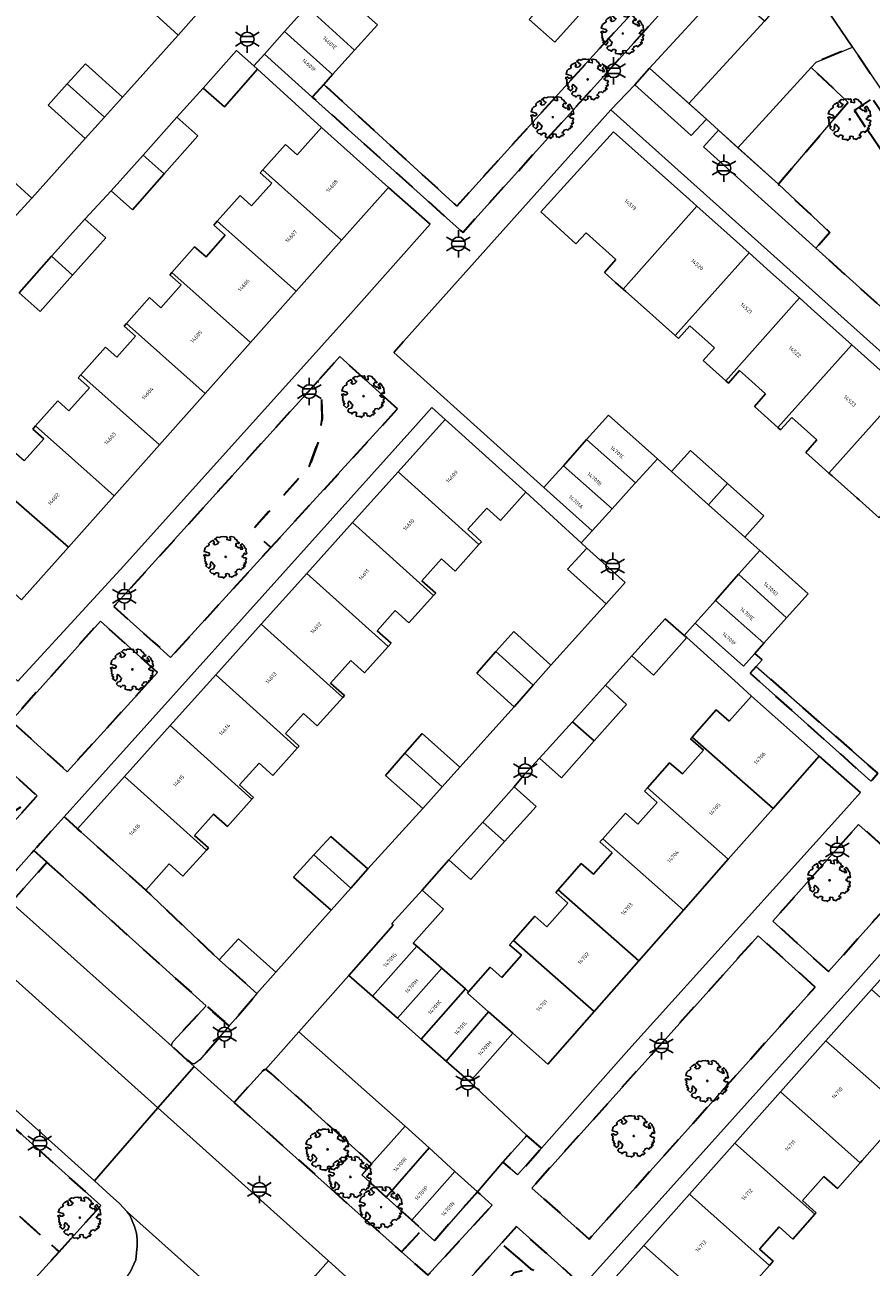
# Model space of a CAD drawing. Extents: x 105780 to 185197, y 477999 to 525027.
# Tile 257 of 562: x 107614 to 107692, y 478644 to 478759. Entities that reach past the tile are written whole.
import ezdxf
from ezdxf.enums import TextEntityAlignment as Align

# ---------------------------------------------------------------- set-up
doc = ezdxf.new("R2010")
doc.units = 0
doc.linetypes.add('XX-HIDDEN', pattern=[4, 2, -2])
for name, color, linetype, lineweight in [('B-GV-GR-BOOM-S', 252, 'Continuous', 25), ('B-GV-GR-HAAG_01-G', 252, 'GR-HAAG1', 13), ('B-GV-GR-MATERIAALGRENS-G', 252, 'XX-HIDDEN', 35), ('B-RO-IE-MEUBILAIR_WEGMEUBILAIR-S', 252, 'Continuous', 25), ('B-XX-KG-KADASTRAAL_BEBOUWING-G', 252, 'Continuous', 20), ('B1-WE-OG-BEBOUWING-T18', 7, 'Continuous', 18), ('B1-WE-OG-TERREIN_ERF-GV', 252, 'Continuous', 18), ('B1-WE-VH-VERHARDING_ASFALT-GV', 252, 'Continuous', 18), ('B1-WE-VH-VERHARDING_BETONSTRAATSTEEN-GV', 252, 'Continuous', 18), ('B1-WE-VH-VERHARDING_TEGEL-GV', 252, 'Continuous', 18)]:
    doc.layers.add(name, color=color, linetype=linetype, lineweight=lineweight)
doc.styles.add('NLCS-ISO', font='NLCS-ISO.ttf')
doc.styles.add('NLCS-ISO-M200-T18', font='NLCS-ISO.ttf', dxfattribs={"height": 0.36})
doc.linetypes.add('GR-HAAG1', pattern='A,6,[176,NLCS.shx,S=0.125,R=0,X=0,Y=0],-2', length=8)

# ---------------------------------------------------------------- blocks, each defined once
blk = doc.blocks.new('B-SIE-WEG_LICHTMAST-SO')
at = {"ltscale": 0.1}
for p, q in [((0, 1.27), (0, 2.53)), ((-1.1, 0.63), (-2.19, 1.27)), ((1.1, 0.63), (2.19, 1.27)), ((-1.1, -0.63), (-2.19, -1.27)), ((0, -1.27), (0, -2.53)), ((1.1, -0.63), (2.19, -1.27))]:
    blk.add_line(p, q, dxfattribs=at)
at = {"flags": 128}
for points in [[(-1.16, 0.5), (1.16, 0.5)], [(-1.16, -0.5), (1.16, -0.5)]]:
    blk.add_lwpolyline(points, dxfattribs=at)
at = {"ltscale": 0.1}
blk.add_circle((0, 0), 1.27, dxfattribs=at)
at = {"style": 'NLCS-ISO'}
blk.add_attdef('TYPE', text='', height=1.8, dxfattribs=at).set_placement((0, 2.53), align=Align.BOTTOM_CENTER)
blk = doc.blocks.new('B-SGR-BOOM_06')
at = {"linetype": 'Continuous', "flags": 128}
blk.add_lwpolyline([(1.08, 1.41), (1.01, 1.58), (0.88, 1.63), (0.78, 1.81), (0.51, 1.88), (0.34, 1.81), (0.44, 1.71), (0.43, 1.52), (0.09, 1.59), (0.14, 1.73), (0.07, 1.88), (-0.06, 1.84), (-0.19, 1.88), (-0.46, 1.86), (-0.6, 1.79), (-0.78, 1.83), (-1.02, 1.64), (-0.85, 1.56), (-0.8, 1.46), (-0.63, 1.37), (-0.8, 1.16), (-1.02, 1.11), (-1.17, 1.24), (-1.05, 1.29), (-1.15, 1.54), (-1.45, 1.37), (-1.6, 1.21), (-1.52, 1.14), (-1.6, 1.01), (-1.77, 0.94), (-1.89, 0.82), (-2, 0.49), (-1.55, 0.37), (-1.48, 0.22), (-1.6, 0.12), (-1.8, 0.12), (-1.84, 0.22), (-2.04, 0.15), (-1.9, -0.07), (-1.97, -0.15), (-1.89, -0.22), (-1.95, -0.4), (-1.81, -0.47), (-1.89, -0.62), (-1.77, -0.64), (-1.72, -0.68), (-1.85, -0.84), (-1.57, -1.07), (-1.47, -0.97), (-1.38, -0.79), (-1.45, -0.7), (-1.37, -0.47), (-1.25, -0.54), (-1.12, -0.7), (-1, -0.8), (-1.12, -1.12), (-1.37, -1.17), (-1.47, -1.36), (-1.33, -1.51), (-1.13, -1.56), (-1.11, -1.61), (-1.08, -1.66), (-0.93, -1.49), (-0.73, -1.49), (-0.63, -1.56), (-0.68, -1.71), (-0.68, -1.84), (-0.46, -1.89), (-0.24, -1.88), (-0.19, -1.98), (-0.09, -1.86), (0.04, -1.79), (-0.02, -1.6), (0.11, -1.56), (0.31, -1.61), (0.34, -1.84), (0.46, -1.83), (0.58, -1.89), (0.83, -1.69), (0.95, -1.74), (0.93, -1.66), (1.06, -1.59), (0.96, -1.49), (0.85, -1.46), (1.03, -1.29), (1.05, -1.19), (1.26, -1.14), (1.42, -1.22), (1.51, -1.12), (1.51, -1.05), (1.65, -1.05), (1.65, -0.95), (1.78, -0.91), (1.78, -0.82), (1.63, -0.82), (1.82, -0.64), (1.7, -0.57), (1.85, -0.62), (1.9, -0.5), (1.82, -0.37), (1.93, -0.18), (1.87, -0.1), (1.7, -0.1), (1.5, 0.03), (1.63, 0.12), (1.75, 0.34), (1.82, 0.24), (1.95, 0.29), (1.87, 0.57), (1.88, 0.75), (1.8, 0.79), (1.67, 1.06), (1.53, 1.21), (1.35, 1.04), (1.47, 0.97), (1.57, 0.72), (1.41, 0.69), (1.33, 0.85), (1.2, 0.82), (1.06, 0.92), (0.9, 1.01), (0.98, 1.07), (0.93, 1.17), (1.01, 1.27), (1.15, 1.22), (1.26, 1.29)], close=True, dxfattribs=at)
blk.add_circle((0, 0), 0.06)
at = {"style": 'NLCS-ISO'}
blk.add_attdef('SOORT', text='', height=0.3, dxfattribs=at).set_placement((0, -0.36), align=Align.TOP_CENTER)

msp = doc.modelspace()

# ---------------------------------------------------------------- linework, layer by layer
at = {"layer": 'B-GV-GR-HAAG_01-G', "flags": 128}
for points in [[(107671.478, 478755.082), (107670.116, 478753.531), (107675.331, 478748.824), (107676.744, 478750.333)], [(107683.417, 478744.316), (107677.868, 478749.319), (107676.491, 478747.778), (107686.887, 478738.396), (107688.186, 478739.856)]]:
    msp.add_lwpolyline(points, close=True, dxfattribs=at)
at = {"layer": 'B-GV-GR-MATERIAALGRENS-G', "flags": 128}
for points in [[(107641.299, 478753.564), (107640.246, 478752.397), (107654.179, 478739.868), (107674.571, 478762.469), (107673.143, 478763.741), (107666.853, 478756.893), (107653.638, 478742.304)], [(107697.502, 478744.395), (107697.776, 478745.912), (107690.27, 478757.015), (107686.907, 478755.623), (107686.457, 478755.124), (107689.87, 478751.885), (107683.417, 478744.316), (107688.186, 478739.856), (107686.887, 478738.396), (107696.219, 478729.974), (107701.105, 478735.404), (107696.296, 478742.503), (107696.987, 478742.978), (107697.282, 478743.18)], [(107695.051, 478744.343), (107690.456, 478751.136), (107692.113, 478752.256), (107696.708, 478745.464)], [(107695.051, 478744.343), (107696.708, 478745.464), (107692.113, 478752.256), (107690.456, 478751.136)], [(107648.148, 478723.527), (107642.8, 478728.367), (107640.752, 478726.102), (107641.107, 478724.547), (107641.169, 478722.618), (107640.796, 478720.501), (107639.955, 478718.166), (107634.667, 478712.264), (107636.42, 478710.688)], [(107639.955, 478718.166), (107640.796, 478720.501), (107641.169, 478722.618), (107641.107, 478724.547), (107640.752, 478726.102), (107621.87, 478705.219), (107625.47, 478701.997), (107627.127, 478700.514), (107636.42, 478710.688), (107634.667, 478712.264)], [(107587.19, 478705.37), (107585.4, 478703.402), (107605.383, 478685.619), (107607.008, 478684.717), (107608.748, 478684.717), (107611.533, 478685.505), (107614.761, 478687.703), (107607.448, 478694.294), (107603.449, 478689.743), (107601.424, 478691.579), (107598.967, 478693.808), (107596.737, 478695.83), (107597.325, 478696.495)], [(107625.896, 478699.126), (107620.615, 478703.883), (107612.35, 478694.647), (107617.556, 478689.93)], [(107585.4, 478703.402), (107584.779, 478702.718), (107584.88, 478702.627), (107608.829, 478681.114), (107614.761, 478687.703), (107611.533, 478685.505), (107608.748, 478684.717), (107607.008, 478684.717), (107605.383, 478685.619)], [(107681.355, 478699.672), (107680.8, 478699.047), (107680.804, 478699.043), (107691.974, 478689.061), (107692.634, 478689.788)], [(107624.815, 478678.978), (107618.499, 478684.655), (107617.265, 478685.763), (107615.028, 478683.274), (107614.451, 478682.63), (107615.666, 478681.542), (107615.856, 478681.371), (107630.418, 478668.251), (107632.555, 478666.391), (107633.132, 478667.054), (107635.117, 478669.411), (107631.621, 478672.515)], [(107696.048, 478680.368), (107690.845, 478685.057), (107682.911, 478676.091), (107688.045, 478671.429)], [(107615.666, 478681.542), (107614.451, 478682.63), (107611.145, 478678.939), (107612.362, 478677.829)], [(107583.841, 478675.145), (107597.413, 478662.927), (107616.788, 478645.485), (107620.67, 478649.767), (107614.336, 478655.444), (107587.633, 478679.376), (107585.314, 478676.789)], [(107686.813, 478669.994), (107681.537, 478674.751), (107660.57, 478651.381), (107665.888, 478646.659)], [(107632.555, 478666.391), (107630.418, 478668.251), (107627.348, 478664.967), (107627.24, 478664.752), (107627.236, 478664.531), (107628.661, 478663.227), (107629.165, 478662.879), (107629.337, 478662.874), (107629.83, 478663.259)], [(107597.413, 478662.927), (107593.706, 478658.811), (107613.086, 478641.401), (107616.788, 478645.485)], [(107633.008, 478659.32), (107648.522, 478645.474), (107650.403, 478647.546), (107649.464, 478648.397), (107647.085, 478650.554), (107644.824, 478652.604), (107645.74, 478653.634), (107636.446, 478661.984), (107636.112, 478662.251), (107635.904, 478662.353), (107635.718, 478662.31)], [(107661.459, 478655.084), (107660.109, 478656.266), (107657.905, 478653.78), (107659.258, 478652.599)], [(107655.537, 478651.048), (107651.556, 478646.501), (107650.403, 478647.546), (107648.522, 478645.474), (107650.951, 478643.306), (107656.916, 478649.79)], [(107659.156, 478647.819), (107657.758, 478646.268), (107660.457, 478643.919), (107661.618, 478643.357), (107665.513, 478639.954), (107666.606, 478641.194), (107665.295, 478642.329)], [(107658.135, 478642.68), (107658.948, 478643.581), (107660.457, 478643.919), (107657.758, 478646.268), (107653.28, 478641.298), (107653.302, 478641.278), (107658.339, 478636.741), (107657.788, 478641.554)]]:
    msp.add_lwpolyline(points, close=True, dxfattribs=at)
at = {"layer": 'B-XX-KG-KADASTRAAL_BEBOUWING-G', "flags": 128}
for points in [[(107664.51, 478769.285), (107657.817, 478761.844), (107658.228, 478761.474), (107659.195, 478762.549), (107661.306, 478760.651), (107660.34, 478759.578), (107662.693, 478757.462), (107665.999, 478761.137), (107669.384, 478764.901)], [(107626.114, 478763.125), (107624.395, 478761.227), (107627.812, 478758.133), (107629.531, 478760.031)], [(107641.812, 478763.072), (107639.739, 478760.762), (107644.165, 478756.739), (107646.271, 478759.072)], [(107639.739, 478760.762), (107637.68, 478758.467), (107642.129, 478754.484), (107644.165, 478756.739)], [(107637.68, 478758.467), (107635.807, 478756.38), (107640.246, 478752.397), (107641.299, 478753.564), (107642.129, 478754.484)], [(107635.183, 478754.972), (107634.825, 478755.286), (107633.214, 478756.701), (107630.153, 478753.214), (107632.122, 478751.485)], [(107617.553, 478753.612), (107620.991, 478750.54), (107622.661, 478752.395), (107619.235, 478755.48)], [(107617.553, 478753.612), (107615.788, 478751.652), (107619.214, 478748.567), (107620.991, 478750.54)], [(107627.69, 478750.543), (107624.572, 478747.026), (107626.529, 478745.284), (107629.65, 478748.805)], [(107641.083, 478749.574), (107638.832, 478747.043), (107637.749, 478748.006), (107635.654, 478745.651), (107642.965, 478739.146), (107647.313, 478744.032)], [(107675.845, 478742.303), (107675.177, 478742.9), (107671.27, 478746.393), (107668.142, 478749.189), (107661.422, 478741.762), (107664.66, 478738.814), (107665.596, 478739.838), (107668.372, 478737.357), (107667.303, 478736.161), (107668.331, 478735.241), (107669.032, 478734.615)], [(107609.083, 478744.184), (107612.521, 478741.113), (107614.267, 478743.036), (107610.854, 478746.135)], [(107626.529, 478745.284), (107624.572, 478747.026), (107621.625, 478743.702), (107623.585, 478741.964)], [(107635.654, 478745.651), (107635.407, 478745.373), (107636.484, 478744.415), (107634.625, 478742.325), (107633.554, 478743.278), (107631.446, 478740.909), (107638.75, 478734.409), (107642.965, 478739.146)], [(107680.704, 478737.961), (107678.936, 478739.541), (107675.845, 478742.303), (107669.032, 478734.615), (107669.289, 478734.385), (107671.745, 478732.191), (107672.09, 478731.882), (107673.846, 478730.314)], [(107619.169, 478741.092), (107616.1, 478737.657), (107618.051, 478735.909), (107621.123, 478739.347)], [(107631.446, 478740.909), (107631.121, 478740.544), (107632.188, 478739.595), (107630.404, 478737.59), (107629.343, 478738.534), (107627.237, 478736.167), (107634.536, 478729.672), (107638.75, 478734.409)], [(107618.051, 478735.909), (107616.1, 478737.657), (107613.083, 478734.28), (107615.037, 478732.535)], [(107685.352, 478733.806), (107682.694, 478736.182), (107680.704, 478737.961), (107673.846, 478730.314), (107674.156, 478730.037), (107675.206, 478731.212), (107676.899, 478729.699), (107677.482, 478729.178), (107676.433, 478728.004), (107678.553, 478726.109)], [(107627.237, 478736.167), (107627.045, 478735.951), (107628.102, 478735.012), (107626.218, 478732.893), (107625.166, 478733.829), (107623.028, 478731.425), (107630.321, 478724.936), (107634.536, 478729.672)], [(107690.21, 478729.464), (107686.452, 478732.823), (107685.352, 478733.806), (107678.553, 478726.109), (107678.776, 478725.909), (107679.817, 478727.073), (107680.648, 478726.33), (107682.226, 478724.92), (107681.186, 478723.757), (107683.367, 478721.808)], [(107623.028, 478731.425), (107622.823, 478731.194), (107623.869, 478730.263), (107622.141, 478728.321), (107621.1, 478729.247), (107618.82, 478726.683), (107626.106, 478720.199), (107630.321, 478724.936)], [(107694.949, 478725.229), (107693.969, 478726.105), (107690.21, 478729.464), (107683.367, 478721.808), (107683.622, 478721.58), (107684.652, 478722.733), (107686.981, 478720.652), (107685.951, 478719.5), (107687.126, 478718.45), (107688.095, 478717.584)], [(107618.82, 478726.683), (107618.564, 478726.395), (107619.6, 478725.474), (107617.7, 478723.338), (107616.669, 478724.255), (107614.612, 478721.941), (107621.891, 478715.463), (107626.106, 478720.199)], [(107699.482, 478721.177), (107697.727, 478722.746), (107694.949, 478725.229), (107688.095, 478717.584), (107688.389, 478717.321), (107690.669, 478715.285), (107690.885, 478715.092), (107692.732, 478713.442)], [(107614.612, 478721.941), (107614.363, 478721.661), (107615.388, 478720.749), (107613.567, 478718.702), (107612.546, 478719.609), (107610.34, 478717.129), (107611.355, 478716.225), (107617.677, 478710.726), (107621.891, 478715.463)], [(107652.546, 478722.534), (107648.19, 478717.687), (107655.68, 478710.955), (107655.928, 478711.23), (107654.646, 478712.383), (107656.408, 478714.343), (107657.674, 478713.204), (107660.02, 478715.815)], [(107667.671, 478722.945), (107665.648, 478720.677), (107670.175, 478716.673), (107672.201, 478718.907)], [(107665.648, 478720.677), (107663.495, 478718.264), (107668.002, 478714.278), (107670.116, 478716.608), (107670.175, 478716.673)], [(107673.517, 478717.718), (107676.952, 478714.646), (107678.712, 478716.615), (107675.277, 478719.686)], [(107611.355, 478716.225), (107610.34, 478717.129), (107609.521, 478717.893), (107607.335, 478715.524), (107606.368, 478716.467), (107604.312, 478714.168), (107605.861, 478712.783), (107606.203, 478712.477), (107606.026, 478712.267), (107607.957, 478710.589), (107610.286, 478708.566), (107613.321, 478705.831), (107617.677, 478710.726)], [(107648.19, 478717.687), (107643.967, 478712.99), (107651.474, 478706.242), (107651.675, 478706.466), (107650.392, 478707.619), (107652.197, 478709.627), (107653.464, 478708.489), (107655.68, 478710.955)], [(107663.495, 478718.264), (107662.739, 478717.416), (107661.69, 478716.24), (107666.15, 478712.236), (107668.002, 478714.278)], [(107678.712, 478716.615), (107676.952, 478714.646), (107680.302, 478711.651), (107682.062, 478713.619)], [(107643.967, 478712.99), (107639.745, 478708.292), (107647.268, 478701.53), (107647.54, 478701.833), (107646.256, 478702.987), (107647.929, 478704.848), (107649.197, 478703.709), (107651.474, 478706.242)], [(107665.677, 478710.638), (107663.878, 478708.687), (107667.472, 478705.467), (107669.217, 478707.452)], [(107681.69, 478710.412), (107679.728, 478708.21), (107684.164, 478704.171), (107686.163, 478706.411)], [(107639.745, 478708.292), (107635.523, 478703.595), (107643.062, 478696.817), (107643.214, 478696.986), (107641.929, 478698.141), (107643.799, 478700.221), (107645.067, 478699.082), (107647.268, 478701.53)], [(107679.728, 478708.21), (107677.579, 478705.797), (107682.066, 478701.821), (107684.164, 478704.171)], [(107677.579, 478705.797), (107675.706, 478703.695), (107680.179, 478699.707), (107681.231, 478700.886), (107682.066, 478701.821)], [(107635.523, 478703.595), (107631.3, 478698.897), (107638.856, 478692.105), (107639.035, 478692.305), (107637.75, 478693.46), (107639.436, 478695.336), (107640.705, 478694.195), (107643.062, 478696.817)], [(107674.92, 478702.352), (107674.688, 478702.553), (107672.915, 478704.091), (107669.85, 478700.669), (107671.841, 478698.878)], [(107657.248, 478701.052), (107660.7, 478697.949), (107662.342, 478699.806), (107658.903, 478702.92)], [(107657.248, 478701.052), (107655.473, 478699.05), (107658.936, 478695.953), (107660.7, 478697.949)], [(107631.3, 478698.897), (107627.078, 478694.199), (107634.649, 478687.393), (107634.798, 478687.559), (107633.512, 478688.715), (107635.318, 478690.725), (107636.588, 478689.583), (107638.856, 478692.105)], [(107667.385, 478697.939), (107664.341, 478694.562), (107666.356, 478692.786), (107669.355, 478696.159)], [(107680.907, 478696.919), (107678.864, 478694.601), (107677.646, 478695.674), (107675.413, 478693.14), (107682.914, 478686.529), (107687.19, 478691.381)], [(107666.356, 478692.786), (107664.341, 478694.562), (107661.284, 478691.171), (107663.321, 478689.373)], [(107627.078, 478694.199), (107622.855, 478689.502), (107630.443, 478682.681), (107630.618, 478682.876), (107629.331, 478684.033), (107631.107, 478686.008), (107632.378, 478684.866), (107634.649, 478687.393)], [(107648.824, 478691.635), (107652.285, 478688.524), (107653.923, 478690.349), (107650.428, 478693.481)], [(107675.413, 478693.14), (107675.271, 478692.979), (107676.47, 478691.923), (107674.53, 478689.721), (107673.342, 478690.768), (107671.28, 478688.429), (107678.77, 478681.827), (107682.914, 478686.529)], [(107648.824, 478691.635), (107647.029, 478689.569), (107650.488, 478686.522), (107652.285, 478688.524)], [(107622.855, 478689.502), (107618.499, 478684.655), (107624.815, 478678.978), (107626.988, 478681.395), (107628.26, 478680.252), (107630.443, 478682.681)], [(107658.95, 478688.527), (107656.032, 478685.273), (107658.061, 478683.462), (107660.978, 478686.714)], [(107671.28, 478688.429), (107671.015, 478688.129), (107672.185, 478687.097), (107670.403, 478685.075), (107669.243, 478686.097), (107667.146, 478683.718), (107674.626, 478677.125), (107678.77, 478681.827)], [(107658.061, 478683.462), (107656.032, 478685.273), (107652.884, 478681.763), (107654.919, 478679.959)], [(107640.397, 478682.224), (107643.816, 478679.151), (107645.403, 478680.926), (107641.961, 478683.925)], [(107667.146, 478683.718), (107666.888, 478683.425), (107668.03, 478682.418), (107666.281, 478680.434), (107665.149, 478681.432), (107663.012, 478679.007), (107670.482, 478672.423), (107674.626, 478677.125)], [(107640.397, 478682.224), (107638.519, 478680.181), (107641.988, 478677.105), (107643.816, 478679.151)], [(107650.427, 478678.974), (107647.619, 478675.879), (107647.735, 478675.711), (107643.644, 478671.07), (107645.827, 478669.146), (107649.918, 478673.787), (107649.593, 478674.073), (107652.405, 478677.205)], [(107663.012, 478679.007), (107662.79, 478678.755), (107663.904, 478677.773), (107661.966, 478675.574), (107660.863, 478676.547), (107658.879, 478674.296), (107666.338, 478667.722), (107670.482, 478672.423)], [(107635.117, 478669.411), (107636.872, 478671.378), (107633.41, 478674.455), (107631.621, 478672.515)], [(107652.241, 478671.74), (107649.918, 478673.787), (107645.827, 478669.146), (107648.15, 478667.099)], [(107658.879, 478674.296), (107658.522, 478673.891), (107659.608, 478672.935), (107657.808, 478670.893), (107656.733, 478671.841), (107654.719, 478669.556), (107654.612, 478669.435), (107656.579, 478667.702), (107658.805, 478665.74), (107662.062, 478662.87), (107666.338, 478667.722)], [(107654.42, 478669.819), (107652.241, 478671.74), (107648.15, 478667.099), (107650.322, 478665.185)], [(107656.579, 478667.702), (107654.612, 478669.435), (107654.719, 478669.556), (107654.42, 478669.819), (107650.322, 478665.185), (107652.656, 478663.128)], [(107692.034, 478669.768), (107687.818, 478665.03), (107695.2, 478658.461), (107695.505, 478658.803), (107694.283, 478659.891), (107696.175, 478662.016), (107697.387, 478660.937), (107699.406, 478663.207)], [(107658.805, 478665.74), (107656.579, 478667.702), (107652.656, 478663.128), (107654.821, 478661.22)], [(107687.818, 478665.03), (107683.602, 478660.293), (107690.995, 478653.714), (107691.186, 478653.928), (107693.282, 478656.305), (107695.2, 478658.461)], [(107683.602, 478660.293), (107679.386, 478655.555), (107686.789, 478648.968), (107686.91, 478649.104), (107685.657, 478650.22), (107687.634, 478652.441), (107688.877, 478651.335), (107690.995, 478653.714)], [(107651.055, 478655.109), (107648.836, 478657.119), (107645.74, 478653.634), (107644.824, 478652.604), (107647.085, 478650.554)], [(107679.386, 478655.555), (107675.171, 478650.818), (107682.583, 478644.222), (107682.924, 478644.605), (107681.655, 478645.733), (107683.481, 478647.784), (107684.739, 478646.664), (107686.789, 478648.968)], [(107653.459, 478652.93), (107651.055, 478655.109), (107647.085, 478650.554), (107649.464, 478648.397)], [(107655.537, 478651.048), (107653.459, 478652.93), (107649.464, 478648.397), (107650.403, 478647.546), (107651.556, 478646.501)], [(107675.171, 478650.818), (107670.955, 478646.081), (107678.377, 478639.476), (107678.597, 478639.723), (107677.313, 478640.865), (107679.242, 478643.032), (107680.516, 478641.899), (107682.583, 478644.222)], [(107670.955, 478646.081), (107666.606, 478641.194), (107669.304, 478638.793), (107672.738, 478635.736), (107675.078, 478638.365), (107676.368, 478637.218), (107678.377, 478639.476)]]:
    msp.add_lwpolyline(points, close=True, dxfattribs=at)
at = {"layer": 'B1-WE-OG-TERREIN_ERF-GV', "flags": 128}
for points in [[(107641.812, 478763.072), (107646.271, 478759.072), (107644.165, 478756.739), (107642.129, 478754.484), (107641.299, 478753.564), (107653.638, 478742.304), (107666.853, 478756.893), (107673.143, 478763.741)], [(107610.854, 478746.135), (107614.267, 478743.036), (107619.214, 478748.567), (107615.788, 478751.652), (107617.553, 478753.612), (107619.235, 478755.48), (107622.661, 478752.395), (107627.812, 478758.133), (107624.395, 478761.227)], [(107665.999, 478761.137), (107662.693, 478757.462), (107660.34, 478759.578)], [(107613.567, 478718.702), (107615.388, 478720.749), (107614.363, 478721.661), (107614.612, 478721.941), (107616.669, 478724.255), (107617.7, 478723.338), (107619.6, 478725.474), (107618.564, 478726.395), (107618.82, 478726.683), (107621.1, 478729.247), (107622.141, 478728.321), (107623.869, 478730.263), (107622.823, 478731.194), (107623.028, 478731.425), (107625.166, 478733.829), (107626.218, 478732.893), (107628.102, 478735.012), (107627.045, 478735.951), (107627.237, 478736.167), (107629.343, 478738.534), (107630.404, 478737.59), (107632.188, 478739.595), (107631.121, 478740.544), (107631.446, 478740.909), (107633.554, 478743.278), (107634.625, 478742.325), (107636.484, 478744.415), (107635.407, 478745.373), (107635.654, 478745.651), (107637.749, 478748.006), (107638.832, 478747.043), (107641.083, 478749.574), (107635.183, 478754.972), (107632.122, 478751.485), (107630.153, 478753.214), (107627.69, 478750.543), (107629.65, 478748.805), (107626.529, 478745.284), (107623.585, 478741.964), (107621.625, 478743.702), (107619.169, 478741.092), (107621.123, 478739.347), (107618.051, 478735.909), (107615.037, 478732.535), (107613.083, 478734.28)], [(107701.936, 478720.718), (107667.903, 478751.225), (107648.703, 478729.757), (107647.792, 478728.739), (107661.69, 478716.24), (107662.739, 478717.416), (107663.495, 478718.264), (107665.648, 478720.677), (107667.671, 478722.945), (107672.201, 478718.907), (107673.517, 478717.718), (107675.277, 478719.686), (107678.712, 478716.615), (107682.062, 478713.619), (107680.302, 478711.651), (107681.69, 478710.412), (107686.163, 478706.411), (107684.164, 478704.171), (107682.066, 478701.821), (107681.231, 478700.886), (107681.912, 478700.298), (107681.355, 478699.672), (107692.634, 478689.788)], [(107692.732, 478713.442), (107690.885, 478715.092), (107690.669, 478715.285), (107688.389, 478717.321), (107688.095, 478717.584), (107687.126, 478718.45), (107685.951, 478719.5), (107686.981, 478720.652), (107684.652, 478722.733), (107683.622, 478721.58), (107683.367, 478721.808), (107681.186, 478723.757), (107682.226, 478724.92), (107680.648, 478726.33), (107679.817, 478727.073), (107678.776, 478725.909), (107678.553, 478726.109), (107676.433, 478728.004), (107677.482, 478729.178), (107676.899, 478729.699), (107675.206, 478731.212), (107674.156, 478730.037), (107673.846, 478730.314), (107672.09, 478731.882), (107671.745, 478732.191), (107669.289, 478734.385), (107669.032, 478734.615), (107668.331, 478735.241), (107667.303, 478736.161), (107668.372, 478737.357), (107665.596, 478739.838), (107664.66, 478738.814), (107661.422, 478741.762), (107668.142, 478749.189), (107671.27, 478746.393), (107675.177, 478742.9), (107675.845, 478742.303), (107678.936, 478739.541), (107680.704, 478737.961), (107682.694, 478736.182), (107685.352, 478733.806), (107686.452, 478732.823), (107690.21, 478729.464), (107693.969, 478726.105)], [(107693.282, 478656.305), (107691.186, 478653.928), (107690.995, 478653.714), (107688.877, 478651.335), (107687.634, 478652.441), (107685.657, 478650.22), (107686.91, 478649.104), (107686.789, 478648.968), (107684.739, 478646.664), (107683.481, 478647.784), (107681.655, 478645.733), (107682.924, 478644.605), (107682.583, 478644.222), (107680.516, 478641.899)]]:
    msp.add_lwpolyline(points, dxfattribs=at)
for points in [[(107641.379, 478729.652), (107643.804, 478732.348), (107651.148, 478740.621), (107647.313, 478744.032), (107642.965, 478739.146), (107638.75, 478734.409), (107634.536, 478729.672), (107630.321, 478724.936), (107626.106, 478720.199), (107621.891, 478715.463), (107617.677, 478710.726), (107613.321, 478705.831), (107610.286, 478708.566), (107606.387, 478704.205), (107611.713, 478699.446), (107612.962, 478698.329), (107622.785, 478708.983)], [(107635.523, 478703.595), (107639.745, 478708.292), (107643.967, 478712.99), (107648.19, 478717.687), (107652.546, 478722.534), (107651.315, 478723.641), (107649.837, 478721.997), (107617.265, 478685.763), (107618.499, 478684.655), (107622.855, 478689.502), (107627.078, 478694.199), (107631.3, 478698.897)], [(107648.824, 478691.635), (107650.428, 478693.481), (107653.923, 478690.349), (107658.936, 478695.953), (107655.473, 478699.05), (107657.248, 478701.052), (107658.903, 478702.92), (107662.342, 478699.806), (107667.472, 478705.467), (107663.878, 478708.687), (107665.677, 478710.638), (107665.143, 478711.126), (107660.02, 478715.815), (107657.674, 478713.204), (107656.408, 478714.343), (107654.646, 478712.383), (107655.928, 478711.23), (107655.68, 478710.955), (107653.464, 478708.489), (107652.197, 478709.627), (107650.392, 478707.619), (107651.675, 478706.466), (107651.474, 478706.242), (107649.197, 478703.709), (107647.929, 478704.848), (107646.256, 478702.987), (107647.54, 478701.833), (107647.268, 478701.53), (107645.067, 478699.082), (107643.799, 478700.221), (107641.929, 478698.141), (107643.214, 478696.986), (107643.062, 478696.817), (107640.705, 478694.195), (107639.436, 478695.336), (107637.75, 478693.46), (107639.035, 478692.305), (107638.856, 478692.105), (107636.588, 478689.583), (107635.318, 478690.725), (107633.512, 478688.715), (107634.798, 478687.559), (107634.649, 478687.393), (107632.378, 478684.866), (107631.107, 478686.008), (107629.331, 478684.033), (107630.618, 478682.876), (107630.443, 478682.681), (107628.26, 478680.252), (107626.988, 478681.395), (107624.815, 478678.978), (107631.621, 478672.515), (107633.41, 478674.455), (107636.872, 478671.378), (107641.988, 478677.105), (107638.519, 478680.181), (107640.397, 478682.224), (107641.961, 478683.925), (107645.403, 478680.926), (107650.488, 478686.522), (107647.029, 478689.569)], [(107663.904, 478677.773), (107662.79, 478678.755), (107663.012, 478679.007), (107665.149, 478681.432), (107666.281, 478680.434), (107668.03, 478682.418), (107666.888, 478683.425), (107667.146, 478683.718), (107669.243, 478686.097), (107670.403, 478685.075), (107672.185, 478687.097), (107671.015, 478688.129), (107671.28, 478688.429), (107673.342, 478690.768), (107674.53, 478689.721), (107676.47, 478691.923), (107675.271, 478692.979), (107675.413, 478693.14), (107677.646, 478695.674), (107678.864, 478694.601), (107680.907, 478696.919), (107679.789, 478697.986), (107679.784, 478697.99), (107679.698, 478698.073), (107674.92, 478702.352), (107671.841, 478698.878), (107669.85, 478700.669), (107667.385, 478697.939), (107669.355, 478696.159), (107666.356, 478692.786), (107663.321, 478689.373), (107661.284, 478691.171), (107659.829, 478689.598), (107658.95, 478688.527), (107660.978, 478686.714), (107658.061, 478683.462), (107654.919, 478679.959), (107652.884, 478681.763), (107650.427, 478678.974), (107652.405, 478677.205), (107649.593, 478674.073), (107649.918, 478673.787), (107652.241, 478671.74), (107654.42, 478669.819), (107654.719, 478669.556), (107656.733, 478671.841), (107657.808, 478670.893), (107659.608, 478672.935), (107658.522, 478673.891), (107658.879, 478674.296), (107660.863, 478676.547), (107661.966, 478675.574)], [(107669.546, 478664.207), (107689.472, 478686.293), (107691.018, 478688.007), (107687.19, 478691.381), (107682.914, 478686.529), (107678.77, 478681.827), (107674.626, 478677.125), (107670.482, 478672.423), (107666.338, 478667.722), (107662.062, 478662.87), (107658.805, 478665.74), (107654.821, 478661.22), (107660.109, 478656.266), (107661.459, 478655.084)], [(107675.171, 478650.818), (107679.386, 478655.555), (107683.602, 478660.293), (107687.818, 478665.03), (107692.034, 478669.768), (107696.25, 478674.505), (107700.599, 478679.392), (107699.45, 478680.415), (107697.91, 478678.69), (107690.036, 478669.868), (107665.295, 478642.329), (107666.606, 478641.194), (107670.955, 478646.081)]]:
    msp.add_lwpolyline(points, close=True, dxfattribs=at)
at = {"layer": 'B1-WE-VH-VERHARDING_ASFALT-GV', "flags": 128}
for points in [[(107720.332, 478725.025), (107714.073, 478734.269), (107708.574, 478742.366), (107703.455, 478749.926), (107697.979, 478758.006), (107689.401, 478770.678), (107683.36, 478779.587), (107675.658, 478790.916), (107671.061, 478797.62), (107650.785, 478827.525), (107645.154, 478823.495), (107651.027, 478814.843), (107655.723, 478807.898), (107670.244, 478786.528), (107682.594, 478768.35), (107686.072, 478763.215), (107690.27, 478757.015), (107697.776, 478745.912), (107712.312, 478724.502), (107714.799, 478720.797), (107726.939, 478702.883), (107730.878, 478697.07), (107738.101, 478686.41)], [(107633.942, 478639.508), (107623.114, 478649.193), (107623.334, 478648.865), (107623.78, 478647.825), (107623.967, 478647.207), (107624.032, 478646.665), (107624.024, 478646.029), (107623.916, 478644.75), (107623.372, 478643.597)]]:
    msp.add_lwpolyline(points, dxfattribs=at)
for points in [[(107551.051, 478726.068), (107535.114, 478740.295), (107533.745, 478738.762), (107530.488, 478735.116), (107529.102, 478733.564), (107535.339, 478727.992), (107615.19, 478656.424), (107620.068, 478652.04), (107625.954, 478658.806), (107608.475, 478674.487), (107596.258, 478685.461), (107557.232, 478720.522)], [(107625.954, 478658.806), (107620.068, 478652.04), (107621.535, 478650.722), (107622.393, 478649.951), (107623.114, 478649.193), (107633.942, 478639.508), (107634.811, 478638.814), (107635.849, 478637.88), (107637.031, 478639.238), (107640.555, 478643.289), (107641.736, 478644.647)], [(107644.343, 478642.309), (107641.736, 478644.647), (107640.555, 478643.289), (107643.141, 478640.969), (107655.083, 478630.244), (107656.268, 478631.599)]]:
    msp.add_lwpolyline(points, close=True, dxfattribs=at)
at = {"layer": 'B1-WE-VH-VERHARDING_BETONSTRAATSTEEN-GV', "flags": 128}
for points in [[(107682.122, 478759.42), (107678.406, 478762.637), (107671.478, 478755.082), (107675.127, 478751.792)], [(107690.27, 478757.015), (107686.072, 478763.215), (107684.79, 478762.347), (107682.85, 478760.245), (107682.122, 478759.42), (107675.127, 478751.792), (107676.744, 478750.333), (107677.868, 478749.319), (107679.656, 478747.707), (107686.457, 478755.124), (107686.907, 478755.623)], [(107686.457, 478755.124), (107679.656, 478747.707), (107683.417, 478744.316), (107689.87, 478751.885)], [(107643.644, 478671.07), (107647.735, 478675.711), (107647.619, 478675.879), (107650.427, 478678.974), (107652.884, 478681.763), (107656.032, 478685.273), (107658.95, 478688.527), (107659.829, 478689.598), (107661.284, 478691.171), (107664.341, 478694.562), (107667.385, 478697.939), (107669.85, 478700.669), (107672.915, 478704.091), (107674.688, 478702.553), (107675.706, 478703.695), (107677.579, 478705.797), (107679.728, 478708.21), (107681.69, 478710.412), (107680.302, 478711.651), (107676.952, 478714.646), (107673.517, 478717.718), (107672.201, 478718.907), (107670.175, 478716.673), (107670.116, 478716.608), (107668.002, 478714.278), (107666.15, 478712.236), (107665.143, 478711.126), (107665.677, 478710.638), (107669.217, 478707.452), (107667.472, 478705.467), (107662.342, 478699.806), (107660.7, 478697.949), (107658.936, 478695.953), (107653.923, 478690.349), (107652.285, 478688.524), (107650.488, 478686.522), (107645.403, 478680.926), (107643.816, 478679.151), (107641.988, 478677.105), (107636.872, 478671.378), (107635.117, 478669.411), (107633.132, 478667.054), (107632.555, 478666.391), (107629.83, 478663.259), (107629.337, 478662.874), (107629.165, 478662.879), (107628.661, 478663.227), (107629.301, 478662.652), (107633.008, 478659.32), (107635.718, 478662.31), (107635.904, 478662.353), (107639.006, 478665.847)], [(107615.856, 478681.371), (107615.666, 478681.542), (107612.362, 478677.829), (107627.236, 478664.531), (107627.24, 478664.752), (107627.348, 478664.967), (107630.418, 478668.251)], [(107652.656, 478663.128), (107650.322, 478665.185), (107648.15, 478667.099), (107645.827, 478669.146), (107643.644, 478671.07), (107639.006, 478665.847), (107648.836, 478657.119), (107651.055, 478655.109), (107653.459, 478652.93), (107655.537, 478651.048), (107657.905, 478653.78), (107660.109, 478656.266), (107654.821, 478661.22)], [(107639.006, 478665.847), (107635.904, 478662.353), (107636.112, 478662.251), (107636.446, 478661.984), (107645.74, 478653.634), (107648.836, 478657.119)]]:
    msp.add_lwpolyline(points, close=True, dxfattribs=at)
for points in [[(107629.531, 478760.031), (107627.812, 478758.133), (107622.661, 478752.395), (107620.991, 478750.54), (107619.214, 478748.567), (107614.267, 478743.036), (107612.521, 478741.113)], [(107613.083, 478734.28), (107616.1, 478737.657), (107619.169, 478741.092), (107621.625, 478743.702), (107624.572, 478747.026), (107627.69, 478750.543), (107630.153, 478753.214), (107633.214, 478756.701), (107634.825, 478755.286), (107635.807, 478756.38), (107637.68, 478758.467), (107639.739, 478760.762)]]:
    msp.add_lwpolyline(points, dxfattribs=at)
at = {"layer": 'B1-WE-VH-VERHARDING_TEGEL-GV', "flags": 128}
for points in [[(107611.145, 478678.939), (107614.451, 478682.63), (107615.028, 478683.274), (107617.265, 478685.763), (107649.837, 478721.997), (107651.315, 478723.641), (107652.546, 478722.534), (107660.02, 478715.815), (107665.143, 478711.126), (107666.15, 478712.236), (107661.69, 478716.24), (107647.792, 478728.739), (107648.703, 478729.757), (107667.903, 478751.225), (107670.116, 478753.531), (107671.478, 478755.082), (107678.406, 478762.637)], [(107674.571, 478762.469), (107654.179, 478739.868), (107640.246, 478752.397), (107635.807, 478756.38), (107634.825, 478755.286), (107635.183, 478754.972), (107641.083, 478749.574), (107647.313, 478744.032), (107651.148, 478740.621), (107643.804, 478732.348), (107641.379, 478729.652), (107622.785, 478708.983), (107612.962, 478698.329)], [(107696.219, 478729.974), (107686.887, 478738.396), (107676.491, 478747.778), (107677.868, 478749.319), (107676.744, 478750.333), (107675.331, 478748.824), (107670.116, 478753.531), (107667.903, 478751.225), (107701.936, 478720.718)], [(107587.633, 478679.376), (107614.336, 478655.444), (107620.67, 478649.767), (107616.788, 478645.485), (107613.086, 478641.401), (107617.848, 478637.179), (107622.445, 478642.241), (107623.372, 478643.597), (107623.916, 478644.75), (107624.024, 478646.029), (107624.032, 478646.665), (107623.967, 478647.207), (107623.78, 478647.825), (107623.334, 478648.865), (107623.114, 478649.193), (107622.393, 478649.951), (107621.535, 478650.722), (107620.068, 478652.04), (107615.19, 478656.424), (107535.339, 478727.992)], [(107692.634, 478689.788), (107691.974, 478689.061), (107680.804, 478699.043), (107680.8, 478699.047), (107681.355, 478699.672), (107681.912, 478700.298), (107681.231, 478700.886), (107680.179, 478699.707), (107675.706, 478703.695), (107674.688, 478702.553), (107674.92, 478702.352), (107679.698, 478698.073), (107679.784, 478697.99), (107679.789, 478697.986), (107680.907, 478696.919), (107687.19, 478691.381), (107691.018, 478688.007), (107689.472, 478686.293), (107669.546, 478664.207), (107661.459, 478655.084), (107659.258, 478652.599), (107657.905, 478653.78), (107655.537, 478651.048), (107656.916, 478649.79), (107650.951, 478643.306)], [(107607.448, 478694.294), (107614.761, 478687.703), (107608.829, 478681.114)], [(107653.28, 478641.298), (107657.758, 478646.268), (107659.156, 478647.819), (107665.295, 478642.329), (107690.036, 478669.868), (107697.91, 478678.69)], [(107608.475, 478674.487), (107625.954, 478658.806), (107629.301, 478662.652), (107628.661, 478663.227), (107627.236, 478664.531), (107612.362, 478677.829)], [(107650.951, 478643.306), (107648.522, 478645.474), (107633.008, 478659.32), (107629.301, 478662.652), (107625.954, 478658.806), (107641.736, 478644.647), (107644.343, 478642.309)]]:
    msp.add_lwpolyline(points, dxfattribs=at)
for points in [[(107640.752, 478726.102), (107642.8, 478728.367), (107648.148, 478723.527), (107636.42, 478710.688), (107627.127, 478700.514), (107625.47, 478701.997), (107621.87, 478705.219)], [(107625.896, 478699.126), (107617.556, 478689.93), (107612.35, 478694.647), (107620.615, 478703.883)], [(107696.048, 478680.368), (107688.045, 478671.429), (107682.911, 478676.091), (107690.845, 478685.057)], [(107686.813, 478669.994), (107665.888, 478646.659), (107660.57, 478651.381), (107681.537, 478674.751)]]:
    msp.add_lwpolyline(points, close=True, dxfattribs=at)

# ---------------------------------------------------------------- block references
at = {"layer": 'B-GV-GR-BOOM-S', "linetype": 'Continuous', "lineweight": 0}
for p in [(107669.008, 478758.278), (107665.747, 478754.034), (107662.521, 478750.535), (107690.029, 478750.342), (107644.994, 478724.705), (107632.228, 478709.829), (107623.584, 478699.405), (107688.152, 478679.881), (107676.832, 478661.306), (107670.011, 478656.205), (107641.66, 478654.964), (107643.773, 478652.411), (107646.626, 478649.617), (107618.718, 478648.649)]:
    msp.add_blockref('B-SGR-BOOM_06', p, dxfattribs=at)
at = {"layer": 'B-RO-IE-MEUBILAIR_WEGMEUBILAIR-S', "xscale": 0.5, "yscale": 0.5, "zscale": 0.5}
for p in [(107634.218, 478757.754), (107668.144, 478754.832), (107678.37, 478745.824), (107653.775, 478738.802), (107639.961, 478725.128), (107668.064, 478708.971), (107622.838, 478706.176), (107659.972, 478690.019), (107688.867, 478682.694), (107632.122, 478665.635), (107672.576, 478664.543), (107654.638, 478661.113), (107615.01, 478655.541), (107635.349, 478651.254)]:
    msp.add_blockref('B-SIE-WEG_LICHTMAST-SO', p, dxfattribs=at)

# ---------------------------------------------------------------- texts
at = {"layer": 'B1-WE-OG-BEBOUWING-T18', "style": 'NLCS-ISO-M200-T18'}
for s, rotation, p in [('14601E', 318.2, (107641.868, 478757.402)), ('14601F', 318.1, (107639.95, 478755.35)), ('14608', 48.3, (107642.078, 478744.167)), ('14519', 318.2, (107669.696, 478742.435)), ('14607', 48.3, (107638.302, 478739.495)), ('14520', 318.2, (107675.897, 478736.892)), ('14606', 48.3, (107633.898, 478734.973)), ('14521', 318.2, (107680.438, 478732.833)), ('14605', 48.3, (107629.495, 478730.207)), ('14522', 318.2, (107684.937, 478728.813)), ('14604', 48.3, (107624.988, 478724.959)), ('14523', 318.2, (107690.032, 478724.259)), ('14603', 48.3, (107621.526, 478720.777)), ('14701C', 318.5, (107668.497, 478719.493)), ('14609', 48.1, (107653.178, 478717.253)), ('14701B', 318.5, (107666.385, 478717.043)), ('14602', 48.3, (107616.28, 478715.174)), ('14701A', 318.1, (107664.667, 478714.911)), ('14610', 48, (107649.171, 478712.796)), ('14611', 48.1, (107645.029, 478708.187)), ('14701D', 317.7, (107682.699, 478706.857)), ('14701E', 318.5, (107680.508, 478704.537)), ('14612', 48, (107640.591, 478703.25)), ('14701F', 318.3, (107678.855, 478702.227)), ('14613', 48, (107636.429, 478698.62)), ('14614', 48.1, (107632.131, 478693.838)), ('14706', 48.6, (107681.689, 478691.189)), ('14615', 48, (107627.857, 478689.083)), ('14705', 48.6, (107677.518, 478686.456)), ('14616', 48.1, (107623.788, 478684.557)), ('14704', 48.6, (107673.66, 478682.079)), ('14703', 48.6, (107669.385, 478677.228)), ('14701G', 48.6, (107647.44, 478672.488)), ('14702', 48.6, (107665.355, 478672.656)), ('14701H', 48.6, (107649.446, 478670.082)), ('14701K', 48.5, (107651.581, 478668.118)), ('14701', 48.6, (107661.501, 478668.284)), ('14701L', 49.4, (107653.985, 478666.214)), ('14701M', 48.6, (107656.223, 478664.323)), ('14710', 48.3, (107688.863, 478660.187)), ('14711', 48.3, (107684.519, 478655.306)), ('14701R', 48.9, (107648.379, 478653.561)), ('14701P', 48.6, (107650.35, 478650.915)), ('14712', 48.3, (107680.501, 478650.79)), ('14701N', 48.8, (107652.803, 478649.444)), ('14713', 48.3, (107676.244, 478646.007))]:
    msp.add_text(s, height=0.36, rotation=rotation, dxfattribs=at).set_placement(p, align=Align.MIDDLE)

doc.saveas('drawing.dxf')
